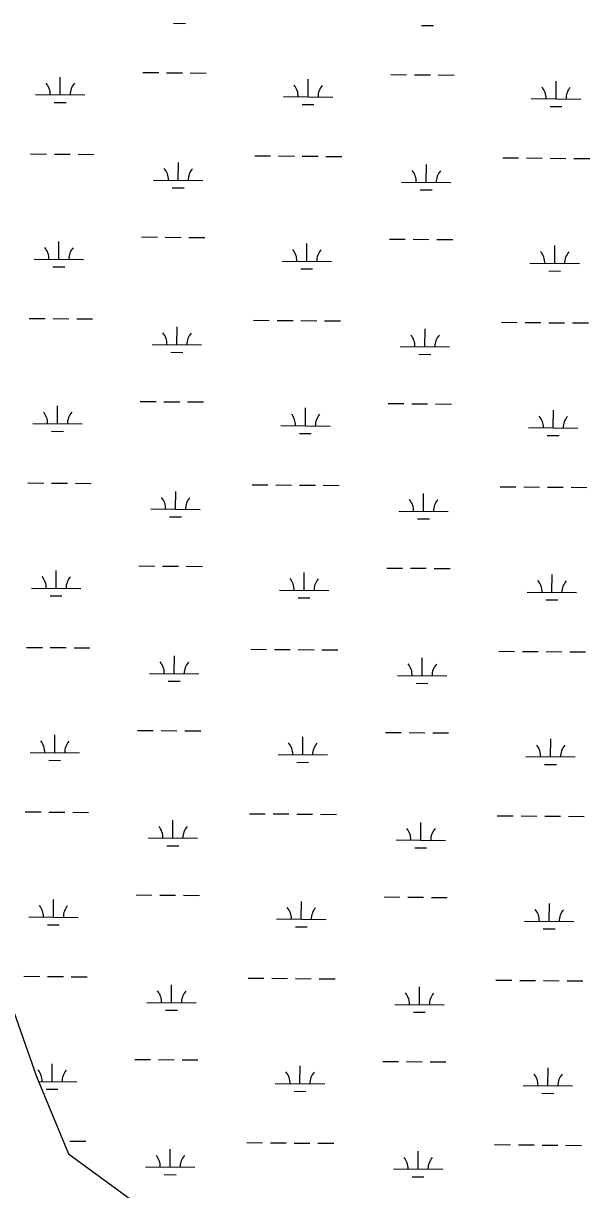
# Model space of a CAD drawing. Extents: x 3271442 to 3309282, y 752266 to 777610.
# Drawn here: x 3299033 to 3300179, y 772135 to 774494 of the extents above; entities that cross this region are included whole.
import ezdxf

# ---------------------------------------------------------------- set-up
doc = ezdxf.new("R2010")
doc.units = 0
doc.layers.add('V-WETL-SWMP', color=7, linetype='Continuous')

msp = doc.modelspace()

# ---------------------------------------------------------------- linework, layer by layer
at = {"layer": 'V-WETL-SWMP'}
for p, q in [((3299337.2, 774494.1), (3299361.2, 774493.9)), ((3299839.1, 774489.9), (3299863.1, 774489.7)), ((3299107.5, 774349.5), (3299107.8, 774385.5)), ((3299275, 774394.6), (3299307, 774394.3)), ((3299323, 774394.2), (3299355, 774393.9)), ((3299371, 774393.8), (3299403, 774393.5)), ((3299609.4, 774345.4), (3299609.7, 774381.4)), ((3299776.9, 774390.4), (3299808.9, 774390.2)), ((3299824.9, 774390), (3299856.9, 774389.8)), ((3299872.9, 774389.6), (3299904.9, 774389.4)), ((3300111.3, 774341.3), (3300111.6, 774377.3)), ((3299057.5, 774349.9), (3299157.5, 774349.1)), ((3299095.4, 774334.2), (3299119.4, 774334)), ((3299559.4, 774345.8), (3299659.4, 774345)), ((3300061.3, 774341.7), (3300161.3, 774340.8)), ((3299597.3, 774330.1), (3299621.3, 774329.9)), ((3300099.2, 774325.9), (3300123.2, 774325.7)), ((3299047.7, 774229.9), (3299079.7, 774229.7)), ((3299095.7, 774229.5), (3299127.7, 774229.3)), ((3299143.7, 774229.1), (3299175.7, 774228.9)), ((3299501.6, 774226.2), (3299533.6, 774225.9)), ((3299549.6, 774225.8), (3299581.6, 774225.5)), ((3299597.6, 774225.4), (3299629.6, 774225.1)), ((3299645.6, 774225), (3299677.6, 774224.7)), ((3300003.5, 774222.1), (3300035.5, 774221.8)), ((3300051.5, 774221.7), (3300083.5, 774221.4)), ((3300099.5, 774221.3), (3300131.5, 774221)), ((3300147.5, 774220.9), (3300179.5, 774220.6)), ((3299346.6, 774176.7), (3299346.9, 774212.7)), ((3299848.5, 774172.6), (3299848.8, 774208.6)), ((3299296.6, 774177.1), (3299396.6, 774176.3)), ((3299798.5, 774173), (3299898.5, 774172.2)), ((3299334.5, 774161.4), (3299358.5, 774161.2)), ((3299836.4, 774157.3), (3299860.4, 774157.1)), ((3299104.8, 774016.9), (3299105.1, 774052.9)), ((3299272.2, 774061.9), (3299304.2, 774061.6)), ((3299320.2, 774061.5), (3299352.2, 774061.2)), ((3299368.2, 774061.1), (3299400.2, 774060.9)), ((3299774.1, 774057.8), (3299806.1, 774057.5)), ((3299822.1, 774057.4), (3299854.1, 774057.1)), ((3299870.1, 774057), (3299902.1, 774056.7)), ((3299606.7, 774012.7), (3299607, 774048.7)), ((3300108.6, 774008.6), (3300108.9, 774044.6)), ((3299054.8, 774017.3), (3299154.8, 774016.4)), ((3299556.7, 774013.1), (3299656.7, 774012.3)), ((3300058.6, 774009), (3300158.6, 774008.2)), ((3299092.7, 774001.5), (3299116.7, 774001.3)), ((3299594.6, 773997.4), (3299618.6, 773997.2)), ((3300096.5, 773993.3), (3300120.5, 773993.1)), ((3299045, 773897.3), (3299077, 773897)), ((3299093, 773896.9), (3299125, 773896.6)), ((3299141, 773896.5), (3299173, 773896.2)), ((3299498.9, 773893.5), (3299530.9, 773893.3)), ((3299546.9, 773893.1), (3299578.9, 773892.9)), ((3299594.9, 773892.7), (3299626.9, 773892.5)), ((3299642.9, 773892.3), (3299674.9, 773892.1)), ((3300000.8, 773889.4), (3300032.8, 773889.1)), ((3300048.8, 773889), (3300080.8, 773888.7)), ((3300096.8, 773888.6), (3300128.8, 773888.3)), ((3300144.8, 773888.2), (3300176.8, 773888)), ((3299343.9, 773844.1), (3299344.2, 773880.1)), ((3299845.8, 773839.9), (3299846.1, 773875.9)), ((3299293.9, 773844.5), (3299393.9, 773843.7)), ((3299795.8, 773840.3), (3299895.8, 773839.5)), ((3299331.7, 773828.7), (3299355.7, 773828.5)), ((3299833.6, 773824.6), (3299857.6, 773824.4)), ((3299102.1, 773684.2), (3299102.4, 773720.2)), ((3299269.5, 773729.2), (3299301.5, 773729)), ((3299317.5, 773728.8), (3299349.5, 773728.6)), ((3299365.5, 773728.5), (3299397.5, 773728.2)), ((3299771.4, 773725.1), (3299803.4, 773724.8)), ((3299819.4, 773724.7), (3299851.4, 773724.5)), ((3299867.4, 773724.3), (3299899.4, 773724.1)), ((3299604, 773680.1), (3299604.3, 773716.1)), ((3300105.8, 773675.9), (3300106.1, 773711.9)), ((3299052.1, 773684.6), (3299152.1, 773683.8)), ((3299554, 773680.5), (3299654, 773679.6)), ((3300055.8, 773676.3), (3300155.8, 773675.5)), ((3299089.9, 773668.9), (3299113.9, 773668.7)), ((3299591.8, 773664.7), (3299615.8, 773664.5)), ((3300093.7, 773660.6), (3300117.7, 773660.4)), ((3299042.2, 773564.6), (3299074.2, 773564.3)), ((3299090.2, 773564.2), (3299122.2, 773564)), ((3299138.2, 773563.8), (3299170.2, 773563.6)), ((3299496.1, 773560.9), (3299528.1, 773560.6)), ((3299544.1, 773560.5), (3299576.1, 773560.2)), ((3299592.1, 773560.1), (3299624.1, 773559.8)), ((3299640.1, 773559.7), (3299672.1, 773559.4)), ((3299998, 773556.7), (3300030, 773556.5)), ((3300046, 773556.3), (3300078, 773556.1)), ((3300094, 773555.9), (3300126, 773555.7)), ((3300142, 773555.6), (3300174, 773555.3)), ((3299341.1, 773511.4), (3299341.4, 773547.4)), ((3299843, 773507.3), (3299843.3, 773543.3)), ((3299291.1, 773511.8), (3299391.1, 773511)), ((3299793, 773507.7), (3299893, 773506.9)), ((3299329, 773496.1), (3299353, 773495.9)), ((3299830.9, 773491.9), (3299854.9, 773491.7)), ((3299266.8, 773396.6), (3299298.8, 773396.3)), ((3299314.8, 773396.2), (3299346.8, 773395.9)), ((3299362.8, 773395.8), (3299394.8, 773395.5)), ((3299768.7, 773392.4), (3299800.7, 773392.2)), ((3299816.7, 773392.1), (3299848.7, 773391.8)), ((3299864.7, 773391.7), (3299896.7, 773391.4)), ((3299099.3, 773351.5), (3299099.6, 773387.5)), ((3299601.2, 773347.4), (3299601.5, 773383.4)), ((3300103.1, 773343.3), (3300103.4, 773379.3)), ((3299049.3, 773351.9), (3299149.3, 773351.1)), ((3299551.2, 773347.8), (3299651.2, 773347)), ((3300053.1, 773343.7), (3300153.1, 773342.8)), ((3299087.2, 773336.2), (3299111.2, 773336)), ((3299589.1, 773332.1), (3299613.1, 773331.9)), ((3300091, 773327.9), (3300115, 773327.7)), ((3299039.5, 773231.9), (3299071.5, 773231.7)), ((3299087.5, 773231.6), (3299119.5, 773231.3)), ((3299135.5, 773231.2), (3299167.5, 773230.9)), ((3299493.4, 773228.2), (3299525.4, 773227.9)), ((3299541.4, 773227.8), (3299573.4, 773227.5)), ((3299589.4, 773227.4), (3299621.4, 773227.2)), ((3299637.4, 773227), (3299669.4, 773226.8)), ((3299995.3, 773224.1), (3300027.3, 773223.8)), ((3300043.3, 773223.7), (3300075.3, 773223.4)), ((3300091.3, 773223.3), (3300123.3, 773223)), ((3299338.4, 773178.7), (3299338.7, 773214.7)), ((3299840.3, 773174.6), (3299840.6, 773210.6)), ((3300139.3, 773222.9), (3300171.3, 773222.6)), ((3299288.4, 773179.2), (3299388.4, 773178.3)), ((3299326.3, 773163.4), (3299350.3, 773163.2)), ((3299790.3, 773175), (3299890.3, 773174.2)), ((3299828.1, 773159.3), (3299852.1, 773159.1)), ((3299264, 773063.9), (3299296, 773063.7)), ((3299312, 773063.5), (3299344, 773063.3)), ((3299360, 773063.1), (3299392, 773062.9)), ((3299765.9, 773059.8), (3299797.9, 773059.5)), ((3299813.9, 773059.4), (3299845.9, 773059.1)), ((3299861.9, 773059), (3299893.9, 773058.7)), ((3299096.6, 773018.9), (3299096.9, 773054.9)), ((3299598.5, 773014.7), (3299598.8, 773050.7)), ((3300100.4, 773010.6), (3300100.7, 773046.6)), ((3299046.6, 773019.3), (3299146.6, 773018.5)), ((3299548.5, 773015.1), (3299648.5, 773014.3)), ((3300050.4, 773011), (3300150.4, 773010.2)), ((3299084.5, 773003.5), (3299108.5, 773003.3)), ((3299586.4, 772999.4), (3299610.3, 772999.2)), ((3300088.2, 772995.3), (3300112.2, 772995.1)), ((3299036.8, 772899.3), (3299068.8, 772899)), ((3299084.8, 772898.9), (3299116.8, 772898.6)), ((3299132.8, 772898.5), (3299164.8, 772898.2)), ((3299490.6, 772895.5), (3299522.6, 772895.3)), ((3299538.6, 772895.1), (3299570.6, 772894.9)), ((3299586.6, 772894.8), (3299618.6, 772894.5)), ((3299634.6, 772894.4), (3299666.6, 772894.1)), ((3299335.6, 772846.1), (3299335.9, 772882.1)), ((3299837.5, 772841.9), (3299837.8, 772877.9)), ((3299992.5, 772891.4), (3300024.5, 772891.1)), ((3300040.5, 772891), (3300072.5, 772890.8)), ((3300088.5, 772890.6), (3300120.5, 772890.4)), ((3300136.5, 772890.2), (3300168.5, 772890)), ((3299285.6, 772846.5), (3299385.6, 772845.7)), ((3299323.5, 772830.7), (3299347.5, 772830.5)), ((3299787.5, 772842.4), (3299887.5, 772841.5)), ((3299825.4, 772826.6), (3299849.4, 772826.4)), ((3299261.3, 772731.3), (3299293.3, 772731)), ((3299309.3, 772730.9), (3299341.3, 772730.6)), ((3299357.3, 772730.5), (3299389.3, 772730.2)), ((3299093.8, 772686.2), (3299094.1, 772722.2)), ((3299595.7, 772682.1), (3299596, 772718.1)), ((3299763.2, 772727.1), (3299795.2, 772726.9)), ((3299811.2, 772726.7), (3299843.2, 772726.5)), ((3299859.2, 772726.3), (3299891.2, 772726.1)), ((3300097.6, 772677.9), (3300097.9, 772713.9)), ((3299043.8, 772686.6), (3299143.8, 772685.8)), ((3299545.7, 772682.5), (3299645.7, 772681.7)), ((3299081.7, 772670.9), (3299105.7, 772670.7)), ((3299583.6, 772666.7), (3299607.6, 772666.5)), ((3300047.6, 772678.3), (3300147.6, 772677.5)), ((3300085.5, 772662.6), (3300109.5, 772662.4)), ((3298981.3, 772585.1), (3299059.4, 772363.8)), ((3299034, 772566.6), (3299066, 772566.4)), ((3299082, 772566.2), (3299114, 772566)), ((3299130, 772565.8), (3299162, 772565.6)), ((3299487.9, 772562.9), (3299519.9, 772562.6)), ((3299332.9, 772513.4), (3299333.2, 772549.4)), ((3299535.9, 772562.5), (3299567.9, 772562.2)), ((3299583.9, 772562.1), (3299615.9, 772561.8)), ((3299631.9, 772561.7), (3299663.9, 772561.4)), ((3299834.8, 772509.3), (3299835.1, 772545.3)), ((3299989.8, 772558.7), (3300021.8, 772558.5)), ((3300037.8, 772558.4), (3300069.8, 772558.1)), ((3300085.8, 772558), (3300117.8, 772557.7)), ((3300133.8, 772557.6), (3300165.8, 772557.3)), ((3299282.9, 772513.8), (3299382.9, 772513)), ((3299320.8, 772498.1), (3299344.8, 772497.9)), ((3299784.8, 772509.7), (3299884.8, 772508.9)), ((3299822.7, 772493.9), (3299846.7, 772493.8)), ((3299258.5, 772398.6), (3299290.5, 772398.3)), ((3299306.5, 772398.2), (3299338.5, 772397.9)), ((3299354.5, 772397.8), (3299386.5, 772397.5)), ((3299091.1, 772353.5), (3299091.4, 772389.5)), ((3299593, 772349.4), (3299593.3, 772385.4)), ((3299760.4, 772394.5), (3299792.4, 772394.2)), ((3299808.4, 772394.1), (3299840.4, 772393.8)), ((3299856.4, 772393.7), (3299888.4, 772393.4)), ((3300094.9, 772345.3), (3300095.2, 772381.3)), ((3299059.4, 772363.8), (3299124.4, 772207.5)), ((3299063.5, 772353.8), (3299141.1, 772353.1)), ((3299079, 772338.2), (3299103, 772338)), ((3299543, 772349.8), (3299643, 772349)), ((3299580.9, 772334.1), (3299604.9, 772333.9)), ((3300044.9, 772345.7), (3300144.9, 772344.9)), ((3300082.8, 772329.9), (3300106.8, 772329.7)), ((3299127.3, 772233.2), (3299159.3, 772232.9)), ((3299330.2, 772180.7), (3299330.5, 772216.7)), ((3299485.2, 772230.2), (3299517.2, 772230)), ((3299533.2, 772229.8), (3299565.2, 772229.6)), ((3299581.2, 772229.4), (3299613.2, 772229.2)), ((3299629.2, 772229), (3299661.2, 772228.8)), ((3299832.1, 772176.6), (3299832.4, 772212.6)), ((3299987.1, 772226.1), (3300019.1, 772225.8)), ((3300035.1, 772225.7), (3300067.1, 772225.4)), ((3300083.1, 772225.3), (3300115.1, 772225)), ((3300131.1, 772224.9), (3300163.1, 772224.6)), ((3299124.4, 772207.5), (3299267.5, 772103.3)), ((3299280.2, 772181.2), (3299380.2, 772180.3)), ((3299318, 772165.4), (3299342, 772165.2)), ((3299782.1, 772177), (3299882.1, 772176.2)), ((3299819.9, 772161.3), (3299843.9, 772161.1))]:
    msp.add_line(p, q, dxfattribs=at)
for centre, start, end in [((3299052.3, 774350.4), 358.7563, 40.2999), ((3299162.8, 774349.5), 138.7563, 180.2999), ((3299554.2, 774346.3), 358.7563, 40.2999), ((3299664.7, 774345.4), 138.7563, 180.2999), ((3300056.1, 774342.2), 358.7563, 40.2999), ((3300166.6, 774341.3), 138.7563, 180.2999), ((3299291.4, 774177.7), 358.7563, 40.2999), ((3299401.8, 774176.8), 138.7563, 180.2999), ((3299793.3, 774173.5), 358.7563, 40.2999), ((3299903.7, 774172.6), 138.7563, 180.2999), ((3299049.6, 774017.8), 358.7563, 40.2999), ((3299160.1, 774016.9), 138.7563, 180.2999), ((3299551.5, 774013.7), 358.7563, 40.2999), ((3299661.9, 774012.7), 138.7563, 180.2999), ((3300053.4, 774009.5), 358.7563, 40.2999), ((3300163.8, 774008.6), 138.7563, 180.2999), ((3299288.6, 773845), 358.7563, 40.2999), ((3299399.1, 773844.1), 138.7563, 180.2999), ((3299790.5, 773840.9), 358.7563, 40.2999), ((3299901, 773840), 138.7563, 180.2999), ((3299046.8, 773685.1), 358.7563, 40.2999), ((3299157.3, 773684.2), 138.7563, 180.2999), ((3299548.7, 773681), 358.7563, 40.2999), ((3299659.2, 773680.1), 138.7563, 180.2999), ((3300050.6, 773676.9), 358.7563, 40.2999), ((3300161.1, 773675.9), 138.7563, 180.2999), ((3299285.9, 773512.3), 358.7563, 40.2999), ((3299396.4, 773511.4), 138.7563, 180.2999), ((3299787.8, 773508.2), 358.7563, 40.2999), ((3299898.3, 773507.3), 138.7563, 180.2999), ((3299044.1, 773352.5), 358.7563, 40.2999), ((3299154.6, 773351.5), 138.7563, 180.2999), ((3299546, 773348.3), 358.7563, 40.2999), ((3299656.5, 773347.4), 138.7563, 180.2999), ((3300047.9, 773344.2), 358.7563, 40.2999), ((3300158.4, 773343.3), 138.7563, 180.2999), ((3299283.1, 773179.7), 358.7563, 40.2999), ((3299393.6, 773178.8), 138.7563, 180.2999), ((3299785, 773175.5), 358.7563, 40.2999), ((3299895.5, 773174.6), 138.7563, 180.2999), ((3299041.3, 773019.8), 358.7563, 40.2999), ((3299151.8, 773018.9), 138.7563, 180.2999), ((3299543.2, 773015.7), 358.7563, 40.2999), ((3299653.7, 773014.8), 138.7563, 180.2999), ((3300045.1, 773011.5), 358.7563, 40.2999), ((3300155.6, 773010.6), 138.7563, 180.2999), ((3299280.4, 772847), 358.7563, 40.2999), ((3299390.9, 772846.1), 138.7563, 180.2999), ((3299782.3, 772842.9), 358.7563, 40.2999), ((3299892.8, 772842), 138.7563, 180.2999), ((3299038.6, 772687.1), 358.7563, 40.2999), ((3299149.1, 772686.2), 138.7563, 180.2999), ((3299540.5, 772683), 358.7563, 40.2999), ((3299651, 772682.1), 138.7563, 180.2999), ((3300042.4, 772678.9), 358.7563, 40.2999), ((3300152.9, 772678), 138.7563, 180.2999), ((3299277.7, 772514.3), 358.7563, 40.2999), ((3299388.1, 772513.4), 138.7563, 180.2999), ((3299779.6, 772510.2), 358.7563, 40.2999), ((3299890, 772509.3), 138.7563, 180.2999), ((3299035.9, 772354.5), 358.7563, 40.2999), ((3299146.4, 772353.6), 138.7563, 180.2999), ((3299537.8, 772350.3), 358.7563, 40.2999), ((3299648.2, 772349.4), 138.7563, 180.2999), ((3300039.7, 772346.2), 358.7563, 40.2999), ((3300150.1, 772345.3), 138.7563, 180.2999), ((3299274.9, 772181.7), 358.7563, 40.2999), ((3299385.4, 772180.8), 138.7563, 180.2999), ((3299776.8, 772177.5), 358.7563, 40.2999), ((3299887.3, 772176.6), 138.7563, 180.2999)]:
    msp.add_arc(centre, 35.2, start, end, dxfattribs=at)

doc.saveas('drawing.dxf')
